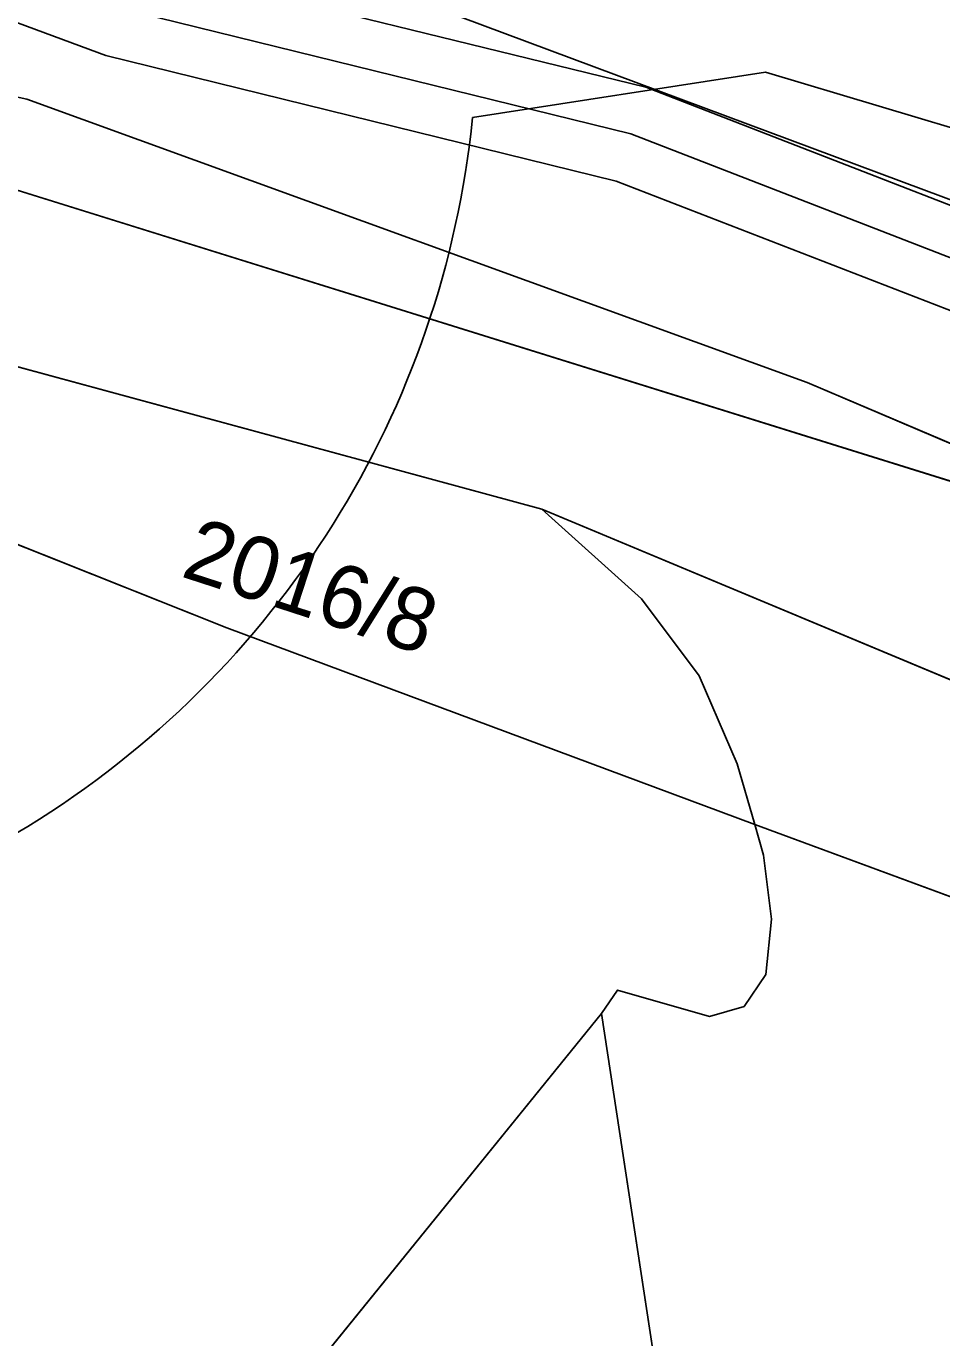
# Model space of a CAD drawing. Extents: x -706130 to -698555, y -971544 to -967260.
# Drawn here: x -705116.57 to -705087.43, y -969521.03 to -969479.27 of the extents above; entities that cross this region are included whole.
import ezdxf

# ---------------------------------------------------------------- set-up
doc = ezdxf.new("R2010")
doc.units = 0
for name, color, linetype in [('_Polohopis reambulance', 7, 'Continuous'), ('CHKO_Luzicke hory zonace S', 7, 'Continuous'), ('KN_Hranice_parcel', 7, 'Continuous'), ('KN_Parcelni cisla', 7, 'Continuous'), ('KN_Polygon parcely', 7, 'Continuous'), ('KN_POZEMKY_14_OSTATNI PLOCHA', 7, 'Continuous'), ('KN_POZEMKY_7_TTP', 7, 'Continuous'), ('KN_VYUZITI_16_ostatni plocha_silnice', 7, 'Continuous'), ('KN_VYUZITI_26_ostatni plocha_jina plocha', 7, 'Continuous'), ('KN_Věcná břemena k části', 7, 'Continuous'), ('Koridor cyklostezka Svate Zdislavy N', 7, 'Continuous'), ('Koridor cyklostezka Svate Zdislavy srafy N', 7, 'Continuous'), ('OP lesa 30 m', 7, 'Continuous'), ('Plochy doprava silniční - silnice I třídy S', 7, 'Continuous'), ('Plochy přírodní - nelesní S', 7, 'Continuous'), ('Plochy smíšené nezastavěného území všeobecné S', 7, 'Continuous'), ('Plochy verejnych prostranstvi - komunikace ostatni S', 7, 'Continuous'), ('Regulační bloky v krajině S', 7, 'Continuous'), ('Regulační bloky zastavěné S', 7, 'Continuous'), ('Trasy cykloturistické N', 7, 'Continuous'), ('Vodovodní řad - přiváděcí S', 7, 'Continuous'), ('VPS dopravni infrastruktury_obrys N', 7, 'Continuous'), ('VPS dopravni infrastruktury_plochy N', 7, 'Continuous'), ('Zastavene uzemi N', 7, 'Continuous'), ('Zastavene uzemi plochy N', 7, 'Continuous'), ('Zábory hodnocené - koridory', 7, 'Continuous')]:
    doc.layers.add(name, color=color, linetype=linetype)

msp = doc.modelspace()

# ---------------------------------------------------------------- linework, layer by layer
at = {"layer": '_Polohopis reambulance'}
msp.add_line((-705098.26, -969510.71), (-705140, -969562.22), dxfattribs=at)
at = {"layer": 'CHKO_Luzicke hory zonace S'}
msp.add_lwpolyline([(-705014.53, -969535.42), (-705024.63, -969528.62), (-705039.21, -969518.7), (-705059.6, -969506.18), (-705075.72, -969497.41), (-705091.71, -969490.62), (-705116.55, -969481.59), (-705126.99, -969479.32), (-705132.21, -969479.18), (-705133.27, -969475.75), (-705146.35, -969456.57), (-705145.16, -969456.15), (-705152.67, -969413.52)], dxfattribs=at)
at = {"layer": 'KN_Hranice_parcel'}
for p, q in [((-705100.16, -969494.65), (-705079.27, -969503.37)), ((-705096.98, -969497.5), (-705100.16, -969494.65)), ((-705093.38, -969504.69), (-705093.94, -969502.76)), ((-705093.38, -969504.69), (-705093.1, -969505.67))]:
    msp.add_line(p, q, dxfattribs=at)
for points in [[(-705126.99, -969479.32), (-705116.55, -969481.59), (-705091.71, -969490.62), (-705075.72, -969497.41), (-705059.6, -969506.18), (-705039.21, -969518.7)], [(-705131.57, -969479.91), (-705082.27, -969495.28), (-705076.09, -969498.44), (-705040.1, -969519.7), (-705016.29, -969534.8)], [(-705123.86, -969488.76), (-705120.48, -969489.13), (-705100.16, -969494.65)], [(-705093.38, -969504.69), (-705110.18, -969498.43), (-705117.68, -969495.44), (-705120.45, -969492.67)], [(-705093.94, -969502.76), (-705095.15, -969499.96), (-705096.98, -969497.5)], [(-705075.81, -969513.24), (-705084.63, -969507.92), (-705093.38, -969504.69)], [(-705093.1, -969505.67), (-705092.85, -969507.7), (-705093.02, -969509.47), (-705093.72, -969510.48), (-705094.82, -969510.8), (-705097.75, -969509.96), (-705098.26, -969510.71), (-705095.64, -969527.89), (-705089.61, -969531.62), (-705086.69, -969536.97), (-705083.98, -969539.98), (-705072.53, -969547), (-705059.79, -969554.91), (-705055.12, -969556.92), (-705052.15, -969557.53), (-705049.12, -969557.75), (-705043.1, -969556.9), (-705038.37, -969555), (-705023.13, -969546.82)]]:
    msp.add_lwpolyline(points, dxfattribs=at)
at = {"layer": 'KN_Polygon parcely'}
for points in [[(-704980.23, -969480.03), (-705009.37, -969485.17), (-705024.74, -969477.68), (-705071.48, -969455.87), (-705090.93, -969450.05), (-705113.96, -969453.61), (-705146.35, -969456.57), (-705133.27, -969475.75), (-705132.21, -969479.18), (-705126.99, -969479.32), (-705116.55, -969481.59), (-705091.71, -969490.62), (-705075.72, -969497.41), (-705059.6, -969506.18), (-705039.21, -969518.7), (-705024.63, -969528.62), (-704993.44, -969527.17)], [(-705016.29, -969534.8), (-705014.53, -969535.42), (-705016.68, -969533.99), (-705019.48, -969532.13), (-705024.63, -969528.62), (-705039.21, -969518.7), (-705059.6, -969506.18), (-705075.72, -969497.41), (-705091.71, -969490.62), (-705116.55, -969481.59), (-705126.99, -969479.32), (-705132.21, -969479.18), (-705131.57, -969479.91), (-705082.27, -969495.28), (-705076.09, -969498.44), (-705040.1, -969519.7)], [(-705044.18, -969523.67), (-705042.71, -969524.71), (-705027.17, -969535.68), (-705026, -969536.68), (-705025.29, -969537.2), (-705009.64, -969547.95), (-705006.71, -969549.95), (-705005.14, -969551.95), (-705004.18, -969554.85), (-705003.93, -969557.88), (-704993.19, -969565.76), (-704968.76, -969565.67), (-704982.48, -969557.83), (-705016.29, -969534.8), (-705040.1, -969519.7), (-705076.09, -969498.44), (-705082.27, -969495.28), (-705131.57, -969479.91), (-705123.86, -969488.76), (-705120.48, -969489.13), (-705100.16, -969494.65), (-705079.27, -969503.37), (-705060.81, -969512.91), (-705048.73, -969520.47)], [(-705096.98, -969497.5), (-705100.16, -969494.65), (-705120.48, -969489.13), (-705123.86, -969488.76), (-705120.45, -969492.67), (-705117.68, -969495.44), (-705110.18, -969498.43), (-705093.38, -969504.69), (-705093.94, -969502.76), (-705095.15, -969499.96)], [(-705073.39, -969509.25), (-705045.65, -969526.12), (-705047.88, -969529.83), (-705021.07, -969546.2), (-705017.41, -969546.07), (-705012.79, -969546.89), (-705009.64, -969547.95), (-705025.29, -969537.2), (-705026, -969536.68), (-705027.17, -969535.68), (-705042.71, -969524.71), (-705044.18, -969523.67), (-705048.73, -969520.47), (-705060.81, -969512.91), (-705079.27, -969503.37), (-705100.16, -969494.65), (-705096.98, -969497.5), (-705095.15, -969499.96), (-705093.94, -969502.76), (-705093.38, -969504.69), (-705084.63, -969507.92), (-705075.81, -969513.24)]]:
    msp.add_lwpolyline(points, close=True, dxfattribs=at)
for points in [[(-705086.69, -969536.97), (-705089.61, -969531.62), (-705095.64, -969527.89), (-705098.26, -969510.71), (-705097.75, -969509.96), (-705094.82, -969510.8), (-705093.72, -969510.48), (-705093.02, -969509.47), (-705092.85, -969507.7), (-705093.1, -969505.67), (-705093.38, -969504.69), (-705110.18, -969498.43), (-705117.68, -969495.44), (-705120.45, -969492.67), (-705147.24, -969509.82), (-705155.06, -969518.56), (-705168.76, -969532.72), (-705186.35, -969545.07), (-705212.98, -969553.5), (-705222.77, -969559.43), (-705179.7, -969562.41), (-705165.58, -969545.12), (-705140, -969562.22), (-705056.49, -969562.59)], [(-705084.63, -969507.92), (-705093.38, -969504.69), (-705093.1, -969505.67), (-705092.85, -969507.7), (-705093.02, -969509.47), (-705093.72, -969510.48), (-705094.82, -969510.8), (-705097.75, -969509.96), (-705098.26, -969510.71), (-705095.64, -969527.89), (-705089.61, -969531.62), (-705086.69, -969536.97)]]:
    msp.add_lwpolyline(points, dxfattribs=at)
at = {"layer": 'KN_POZEMKY_14_OSTATNI PLOCHA'}
for p, q in [((-705116.55, -969481.59), (-705126.99, -969479.32)), ((-705126.99, -969479.32), (-705116.55, -969481.59)), ((-705082.27, -969495.28), (-705131.57, -969479.91)), ((-705131.57, -969479.91), (-705082.27, -969495.28)), ((-705091.71, -969490.62), (-705116.55, -969481.59)), ((-705116.55, -969481.59), (-705091.71, -969490.62)), ((-705120.48, -969489.13), (-705100.16, -969494.65)), ((-705100.16, -969494.65), (-705120.48, -969489.13)), ((-705075.72, -969497.41), (-705091.71, -969490.62)), ((-705091.71, -969490.62), (-705075.72, -969497.41)), ((-705096.98, -969497.5), (-705100.16, -969494.65)), ((-705100.16, -969494.65), (-705079.27, -969503.37)), ((-705100.16, -969494.65), (-705096.98, -969497.5)), ((-705079.27, -969503.37), (-705100.16, -969494.65)), ((-705110.18, -969498.43), (-705117.68, -969495.44)), ((-705095.15, -969499.96), (-705096.98, -969497.5)), ((-705096.98, -969497.5), (-705095.15, -969499.96)), ((-705093.38, -969504.69), (-705110.18, -969498.43)), ((-705093.94, -969502.76), (-705095.15, -969499.96)), ((-705095.15, -969499.96), (-705093.94, -969502.76)), ((-705093.38, -969504.69), (-705093.94, -969502.76)), ((-705093.94, -969502.76), (-705093.38, -969504.69)), ((-705084.63, -969507.92), (-705093.38, -969504.69))]:
    msp.add_line(p, q, dxfattribs=at)
at = {"layer": 'KN_POZEMKY_7_TTP'}
for p, q in [((-705117.68, -969495.44), (-705110.18, -969498.43)), ((-705110.18, -969498.43), (-705093.38, -969504.69)), ((-705093.38, -969504.69), (-705093.1, -969505.67)), ((-705093.1, -969505.67), (-705093.38, -969504.69)), ((-705093.38, -969504.69), (-705084.63, -969507.92)), ((-705093.1, -969505.67), (-705092.85, -969507.7)), ((-705092.85, -969507.7), (-705093.1, -969505.67)), ((-705092.85, -969507.7), (-705093.02, -969509.47)), ((-705093.02, -969509.47), (-705092.85, -969507.7)), ((-705093.02, -969509.47), (-705093.72, -969510.48)), ((-705093.72, -969510.48), (-705093.02, -969509.47)), ((-705097.75, -969509.96), (-705098.26, -969510.71)), ((-705098.26, -969510.71), (-705097.75, -969509.96)), ((-705094.82, -969510.8), (-705097.75, -969509.96)), ((-705097.75, -969509.96), (-705094.82, -969510.8)), ((-705093.72, -969510.48), (-705094.82, -969510.8)), ((-705094.82, -969510.8), (-705093.72, -969510.48)), ((-705098.26, -969510.71), (-705095.64, -969527.89)), ((-705095.64, -969527.89), (-705098.26, -969510.71))]:
    msp.add_line(p, q, dxfattribs=at)
at = {"layer": 'KN_VYUZITI_16_ostatni plocha_silnice'}
for p, q in [((-705126.99, -969479.32), (-705116.55, -969481.59)), ((-705082.27, -969495.28), (-705131.57, -969479.91)), ((-705131.57, -969479.91), (-705082.27, -969495.28)), ((-705116.55, -969481.59), (-705091.71, -969490.62)), ((-705100.16, -969494.65), (-705120.48, -969489.13)), ((-705091.71, -969490.62), (-705075.72, -969497.41)), ((-705096.98, -969497.5), (-705100.16, -969494.65)), ((-705100.16, -969494.65), (-705079.27, -969503.37)), ((-705079.27, -969503.37), (-705100.16, -969494.65)), ((-705095.15, -969499.96), (-705096.98, -969497.5)), ((-705093.94, -969502.76), (-705095.15, -969499.96)), ((-705093.38, -969504.69), (-705093.94, -969502.76)), ((-705084.63, -969507.92), (-705093.38, -969504.69))]:
    msp.add_line(p, q, dxfattribs=at)
at = {"layer": 'KN_VYUZITI_26_ostatni plocha_jina plocha'}
for p, q in [((-705116.55, -969481.59), (-705126.99, -969479.32)), ((-705091.71, -969490.62), (-705116.55, -969481.59)), ((-705120.48, -969489.13), (-705100.16, -969494.65)), ((-705075.72, -969497.41), (-705091.71, -969490.62)), ((-705100.16, -969494.65), (-705096.98, -969497.5)), ((-705110.18, -969498.43), (-705117.68, -969495.44)), ((-705096.98, -969497.5), (-705095.15, -969499.96)), ((-705093.38, -969504.69), (-705110.18, -969498.43)), ((-705095.15, -969499.96), (-705093.94, -969502.76)), ((-705093.94, -969502.76), (-705093.38, -969504.69))]:
    msp.add_line(p, q, dxfattribs=at)
at = {"layer": 'KN_Věcná břemena k části'}
msp.add_lwpolyline([(-705145.48, -969457.85), (-705131.77, -969470.93), (-705123.7, -969476.62), (-705114.03, -969480.2), (-705097.79, -969484.2), (-705080.36, -969490.95), (-705066.06, -969496.84), (-705054.57, -969503.32), (-705040.97, -969512.24), (-705018.52, -969525.97), (-705015.19, -969528.18), (-705009.93, -969527.94), (-705016.78, -969523.39), (-705039.23, -969509.66), (-705053.05, -969500.58), (-705064.6, -969494.08), (-705079.45, -969487.96), (-705096.85, -969481.21), (-705113.17, -969477.21), (-705122.21, -969473.85), (-705129.75, -969468.53), (-705142.65, -969456.23), (-705146.35, -969456.57)], close=True, dxfattribs=at)
at = {"layer": 'Koridor cyklostezka Svate Zdislavy N'}
msp.add_lwpolyline([(-705075.72, -969497.41), (-705091.71, -969490.62), (-705116.55, -969481.59), (-705126.99, -969479.32), (-705132.21, -969479.18), (-705135.95, -969474.88), (-705148.351, -969466.738), (-705143.358, -969466.814), (-705138.225, -969467.184), (-705132.281, -969468.571), (-705109.699, -969476.376), (-705076.163, -969488.893)], dxfattribs=at)
at = {"layer": 'Koridor cyklostezka Svate Zdislavy srafy N'}
msp.add_lwpolyline([(-705075.72, -969497.41), (-705091.71, -969490.62), (-705116.55, -969481.59), (-705126.99, -969479.32), (-705132.21, -969479.18), (-705135.95, -969474.88), (-705148.351, -969466.738), (-705143.358, -969466.814), (-705138.225, -969467.184), (-705132.281, -969468.571), (-705109.699, -969476.376), (-705076.163, -969488.893)], dxfattribs=at)
at = {"layer": 'OP lesa 30 m'}
msp.add_lwpolyline([(-705102.36, -969482.173), (-705093.041, -969480.733), (-705082.18, -969483.983), (-705037.655, -969504.759), (-705022.512, -969512.138)], dxfattribs=at)
msp.add_arc((-705132.21, -969479.18), 30, 248.7872, 354.274, dxfattribs=at)
at = {"layer": 'Plochy doprava silniční - silnice I třídy S'}
for p, q in [((-705093.94, -969502.76), (-705093.38, -969504.69)), ((-705092.85, -969507.7), (-705093.02, -969509.47)), ((-705098.26, -969510.71), (-705140, -969562.22))]:
    msp.add_line(p, q, dxfattribs=at)
for points in [[(-705060.81, -969512.91), (-705079.27, -969503.37), (-705100.16, -969494.65), (-705096.98, -969497.5), (-705095.15, -969499.96), (-705093.94, -969502.76)], [(-705093.38, -969504.69), (-705093.1, -969505.67), (-705092.85, -969507.7)], [(-705093.02, -969509.47), (-705093.72, -969510.48), (-705094.82, -969510.8)], [(-705094.82, -969510.8), (-705097.75, -969509.96), (-705098.26, -969510.71)]]:
    msp.add_lwpolyline(points, dxfattribs=at)
at = {"layer": 'Plochy přírodní - nelesní S'}
msp.add_line((-705126.99, -969479.32), (-705116.55, -969481.59), dxfattribs=at)
msp.add_lwpolyline([(-705116.55, -969481.59), (-705091.71, -969490.62), (-705075.72, -969497.41)], dxfattribs=at)
at = {"layer": 'Plochy smíšené nezastavěného území všeobecné S'}
for p, q in [((-705093.94, -969502.76), (-705095.15, -969499.96)), ((-705093.38, -969504.69), (-705093.94, -969502.76)), ((-705093.1, -969505.67), (-705093.38, -969504.69)), ((-705092.85, -969507.7), (-705093.1, -969505.67)), ((-705093.02, -969509.47), (-705092.85, -969507.7)), ((-705093.72, -969510.48), (-705093.02, -969509.47)), ((-705094.82, -969510.8), (-705093.72, -969510.48)), ((-705140, -969562.22), (-705098.26, -969510.71))]:
    msp.add_line(p, q, dxfattribs=at)
for points in [[(-705095.15, -969499.96), (-705096.98, -969497.5), (-705100.16, -969494.65), (-705120.48, -969489.13), (-705123.86, -969488.76), (-705120.45, -969492.67)], [(-705098.26, -969510.71), (-705097.75, -969509.96), (-705094.82, -969510.8)]]:
    msp.add_lwpolyline(points, dxfattribs=at)
at = {"layer": 'Plochy verejnych prostranstvi - komunikace ostatni S'}
for points in [[(-705091.71, -969490.62), (-705116.55, -969481.59), (-705126.99, -969479.32)], [(-705131.57, -969479.91), (-705123.86, -969488.76), (-705120.48, -969489.13), (-705100.16, -969494.65)], [(-705039.21, -969518.7), (-705059.6, -969506.18), (-705075.72, -969497.41), (-705091.71, -969490.62)], [(-705100.16, -969494.65), (-705079.27, -969503.37), (-705060.81, -969512.91)]]:
    msp.add_lwpolyline(points, dxfattribs=at)
at = {"layer": 'Regulační bloky v krajině S'}
for p, q in [((-705126.99, -969479.32), (-705116.55, -969481.59)), ((-705093.94, -969502.76), (-705095.15, -969499.96)), ((-705093.38, -969504.69), (-705093.94, -969502.76)), ((-705093.1, -969505.67), (-705093.38, -969504.69)), ((-705092.85, -969507.7), (-705093.1, -969505.67)), ((-705093.02, -969509.47), (-705092.85, -969507.7)), ((-705093.72, -969510.48), (-705093.02, -969509.47)), ((-705094.82, -969510.8), (-705093.72, -969510.48)), ((-705140, -969562.22), (-705098.26, -969510.71))]:
    msp.add_line(p, q, dxfattribs=at)
for points in [[(-705116.55, -969481.59), (-705091.71, -969490.62), (-705075.72, -969497.41)], [(-705095.15, -969499.96), (-705096.98, -969497.5), (-705100.16, -969494.65), (-705120.48, -969489.13), (-705123.86, -969488.76), (-705120.45, -969492.67)], [(-705098.26, -969510.71), (-705097.75, -969509.96), (-705094.82, -969510.8)]]:
    msp.add_lwpolyline(points, dxfattribs=at)
at = {"layer": 'Regulační bloky zastavěné S'}
for p, q in [((-705093.94, -969502.76), (-705093.38, -969504.69)), ((-705092.85, -969507.7), (-705093.02, -969509.47)), ((-705098.26, -969510.71), (-705140, -969562.22))]:
    msp.add_line(p, q, dxfattribs=at)
for points in [[(-705091.71, -969490.62), (-705116.55, -969481.59), (-705126.99, -969479.32)], [(-705131.57, -969479.91), (-705123.86, -969488.76), (-705120.48, -969489.13), (-705100.16, -969494.65)], [(-705039.21, -969518.7), (-705059.6, -969506.18), (-705075.72, -969497.41), (-705091.71, -969490.62)], [(-705100.16, -969494.65), (-705079.27, -969503.37), (-705060.81, -969512.91)], [(-705060.81, -969512.91), (-705079.27, -969503.37), (-705100.16, -969494.65), (-705096.98, -969497.5), (-705095.15, -969499.96), (-705093.94, -969502.76)], [(-705093.38, -969504.69), (-705093.1, -969505.67), (-705092.85, -969507.7)], [(-705093.02, -969509.47), (-705093.72, -969510.48), (-705094.82, -969510.8)], [(-705094.82, -969510.8), (-705097.75, -969509.96), (-705098.26, -969510.71)]]:
    msp.add_lwpolyline(points, dxfattribs=at)
at = {"layer": 'Trasy cykloturistické N'}
msp.add_lwpolyline([(-704956.548, -969538.41), (-704971.962, -969531.524), (-704981.33, -969532.04), (-705016.68, -969533.99), (-705024.63, -969528.62), (-705039.21, -969518.7), (-705059.6, -969506.18), (-705075.72, -969497.41), (-705091.71, -969490.62), (-705116.55, -969481.59), (-705126.99, -969479.32), (-705132.66, -969478.663)], dxfattribs=at)
at = {"layer": 'Vodovodní řad - přiváděcí S'}
msp.add_lwpolyline([(-704947.34, -969554.13), (-704970.56, -969548.02), (-704993.61, -969540.44), (-704994.92, -969539.76), (-705017.65, -969524.68), (-705040.1, -969510.95), (-705053.81, -969501.95), (-705065.33, -969495.46), (-705080.11, -969489.37), (-705097.32, -969482.7), (-705113.64, -969478.69), (-705122.94, -969475.24), (-705126.45, -969472.77), (-705130.78, -969469.71), (-705145.58, -969455.6), (-705150.88, -969453.71), (-705159.36, -969450.69), (-705171.89, -969446.17), (-705184.7, -969443.78), (-705200.12, -969443.78), (-705220.82, -969444.36), (-705261.09, -969444.74)], dxfattribs=at)
at = {"layer": 'VPS dopravni infrastruktury_obrys N'}
msp.add_lwpolyline([(-705075.72, -969497.41), (-705091.71, -969490.62), (-705116.55, -969481.59), (-705126.99, -969479.32), (-705132.21, -969479.18), (-705135.95, -969474.88), (-705148.351, -969466.738), (-705143.358, -969466.814), (-705138.225, -969467.184), (-705132.281, -969468.571), (-705109.699, -969476.376), (-705076.163, -969488.893)], dxfattribs=at)
at = {"layer": 'VPS dopravni infrastruktury_plochy N'}
msp.add_lwpolyline([(-705075.72, -969497.41), (-705091.71, -969490.62), (-705116.55, -969481.59), (-705126.99, -969479.32), (-705132.21, -969479.18), (-705135.95, -969474.88), (-705148.351, -969466.738), (-705143.358, -969466.814), (-705138.225, -969467.184), (-705132.281, -969468.571), (-705109.699, -969476.376), (-705076.163, -969488.893)], dxfattribs=at)
at = {"layer": 'Zastavene uzemi N'}
msp.add_lwpolyline([(-705079.27, -969503.37), (-705100.16, -969494.65), (-705096.98, -969497.5), (-705095.15, -969499.96), (-705093.94, -969502.76), (-705093.38, -969504.69), (-705093.1, -969505.67), (-705092.85, -969507.7), (-705093.02, -969509.47), (-705093.72, -969510.48), (-705094.82, -969510.8), (-705097.75, -969509.96), (-705098.26, -969510.71), (-705140, -969562.22), (-705056.49, -969562.59)], dxfattribs=at)
at = {"layer": 'Zastavene uzemi plochy N'}
msp.add_lwpolyline([(-705079.27, -969503.37), (-705100.16, -969494.65), (-705096.98, -969497.5), (-705095.15, -969499.96), (-705093.94, -969502.76), (-705093.38, -969504.69), (-705093.1, -969505.67), (-705092.85, -969507.7), (-705093.02, -969509.47), (-705093.72, -969510.48), (-705094.82, -969510.8), (-705097.75, -969509.96), (-705098.26, -969510.71), (-705140, -969562.22), (-705056.49, -969562.59)], dxfattribs=at)
at = {"layer": 'Zábory hodnocené - koridory'}
msp.add_lwpolyline([(-705075.72, -969497.41), (-705091.71, -969490.62), (-705116.55, -969481.59), (-705126.99, -969479.32), (-705132.21, -969479.18), (-705135.95, -969474.88), (-705148.351, -969466.738), (-705143.358, -969466.814), (-705138.225, -969467.184), (-705132.281, -969468.571), (-705109.699, -969476.376), (-705076.163, -969488.893)], dxfattribs=at)

# ---------------------------------------------------------------- texts
at = {"layer": 'KN_Parcelni cisla'}
msp.add_text('2016/8', height=2, rotation=342, dxfattribs=at).set_placement((-705111.692, -969496.778))

doc.saveas('drawing.dxf')
